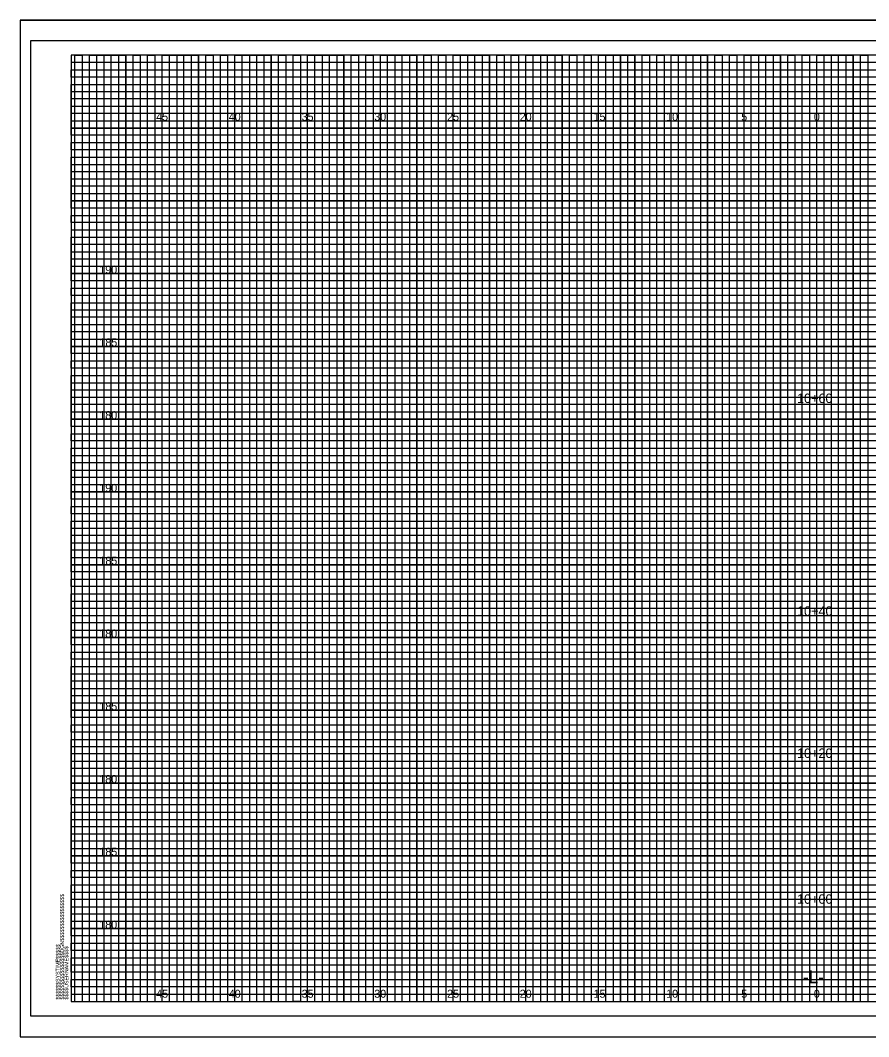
# Model space of a CAD drawing. Extents: x -4 to 103, y -2 to 6583.
# Drawn here: x -3.5 to 54.8, y -2.4 to 67.4 of the extents above; entities that cross this region are included whole.
import ezdxf

# ---------------------------------------------------------------- set-up
doc = ezdxf.new("R2010")
doc.units = 0
for name, color, linetype in [('Prop XS Alignment Label', 7, 'Continuous'), ('Prop XS Elevation Labels', 7, 'Continuous'), ('Prop XS Offset Labels', 7, 'Continuous'), ('Prop XS Station Labels', 7, 'Continuous'), ('Sheet Cross Section CELL', 7, 'Continuous'), ('Sheet Cross Section Grid Major CELL', 7, 'Continuous'), ('Sheet Cross Section Grid Middle CELL', 7, 'Continuous'), ('Sheet Cutting Line CELL', 7, 'Continuous'), ('Sheet DOT Grid CELL', 7, 'Continuous'), ('Sheet Plot Border Inside CELL', 7, 'Continuous'), ('Sheet Plot Border Outside CELL', 7, 'Continuous')]:
    doc.layers.add(name, color=color, linetype=linetype)

msp = doc.modelspace()

# ---------------------------------------------------------------- linework, layer by layer
at = {"layer": 'Sheet Cross Section CELL'}
msp.add_lwpolyline([(102.5, 65), (0, 65), (0, 0), (102.5, 0)], close=True, dxfattribs=at)
at = {"layer": 'Sheet Cross Section Grid Major CELL'}
for points in [[(1.25, 0), (1.25, 65), (3.75, 65), (3.75, 0), (6.25, 0), (6.25, 65), (8.75, 65), (8.75, 0), (11.25, 0), (11.25, 65), (13.75, 65), (13.75, 0), (16.25, 0), (16.25, 65), (18.75, 65), (18.75, 0), (21.25, 0), (21.25, 65), (23.75, 65), (23.75, 0), (26.25, 0), (26.25, 65), (28.75, 65), (28.75, 0), (31.25, 0), (31.25, 65), (33.75, 65), (33.75, 0), (36.25, 0), (36.25, 65), (38.75, 65), (38.75, 0), (41.25, 0), (41.25, 65), (43.75, 65), (43.75, 0), (46.25, 0), (46.25, 65), (48.75, 65), (48.75, 0), (51.25, 0), (51.25, 65), (53.75, 65), (53.75, 0)], [(102.5, 60), (0, 60), (0, 62.5), (74.25, 62.5)], [(102.5, 55), (0, 55), (0, 57.5), (102.5, 57.5)], [(102.5, 50), (0, 50), (0, 52.5), (102.5, 52.5)], [(102.5, 45), (0, 45), (0, 47.5), (102.5, 47.5)], [(102.5, 40), (0, 40), (0, 42.5), (102.5, 42.5)], [(102.5, 35), (0, 35), (0, 37.5), (102.5, 37.5)], [(102.5, 30), (0, 30), (0, 32.5), (102.5, 32.5)], [(102.5, 25), (0, 25), (0, 27.5), (102.5, 27.5)], [(102.5, 20), (0, 20), (0, 22.5), (102.5, 22.5)], [(102.5, 15), (0, 15), (0, 17.5), (102.5, 17.5)], [(102.5, 10), (0, 10), (0, 12.5), (102.5, 12.5)], [(102.5, 5), (0, 5), (0, 7.5), (102.5, 7.5)], [(0, 2.5), (102.5, 2.5)]]:
    msp.add_lwpolyline(points, dxfattribs=at)
at = {"layer": 'Sheet Cross Section Grid Middle CELL'}
for points in [[(0.25, 0), (0.25, 65), (0.75, 65), (0.75, 0), (1.75, 0), (1.75, 65), (2.25, 65), (2.25, 0), (2.75, 0), (2.75, 65), (3.25, 65), (3.25, 0), (4.25, 0), (4.25, 65), (4.75, 65), (4.75, 0), (5.25, 0), (5.25, 65), (5.75, 65), (5.75, 0), (6.75, 0), (6.75, 65), (7.25, 65), (7.25, 0), (7.75, 0), (7.75, 65), (8.25, 65), (8.25, 0), (9.25, 0), (9.25, 65), (9.75, 65), (9.75, 0), (10.25, 0), (10.25, 65), (10.75, 65), (10.75, 0), (11.75, 0), (11.75, 65), (12.25, 65), (12.25, 0), (12.75, 0), (12.75, 65), (13.25, 65), (13.25, 0), (14.25, 0), (14.25, 65), (14.75, 65), (14.75, 0), (15.75, 0), (15.25, 0), (15.25, 65), (15.75, 65), (15.75, 0), (16.75, 0), (16.75, 65), (17.25, 65), (17.25, 0), (17.75, 0), (17.75, 65), (18.25, 65), (18.25, 0), (19.25, 0), (19.25, 65), (19.75, 65), (19.75, 0), (20.25, 0), (20.25, 65), (20.75, 65), (20.75, 0), (21.75, 0), (21.75, 65), (22.25, 65), (22.25, 0), (22.75, 0), (22.75, 65), (23.25, 65), (23.25, 0), (24.25, 0), (24.25, 65), (24.75, 65), (24.75, 0), (25.25, 0), (25.25, 65), (25.75, 65), (25.75, 0), (26.75, 0), (26.75, 65), (27.25, 65), (27.25, 0), (27.75, 0), (27.75, 65), (28.25, 65), (28.25, 0), (29.25, 0), (29.25, 65), (29.75, 65), (29.75, 0), (30.25, 0), (30.25, 65), (30.75, 65), (30.75, 0)], [(30.75, 0), (31.75, 0), (31.75, 65), (32.25, 65), (32.25, 0), (32.75, 0), (32.75, 65), (33.25, 65), (33.25, 0), (34.25, 0), (34.25, 65), (34.75, 65), (34.75, 0), (35.25, 0), (35.25, 65), (35.75, 65), (35.75, 0), (36.75, 0), (36.75, 65), (37.25, 65), (37.25, 0), (37.75, 0), (37.75, 65), (37.75, 0)], [(38.25, 65), (38.25, 0), (39.25, 0), (39.25, 65), (39.75, 65), (39.75, 0), (40.25, 0), (40.25, 65), (40.75, 65), (40.75, 0), (41.75, 0), (41.75, 65), (42.25, 65), (42.25, 0), (42.75, 0), (42.75, 65), (43.25, 65), (43.25, 0), (43.75, 0), (44.25, 0), (44.25, 65), (44.75, 65), (44.75, 0), (45.25, 0), (45.25, 65), (45.75, 65), (45.75, 0), (46.75, 0), (46.75, 65), (47.25, 65), (47.25, 0), (47.75, 0), (47.75, 65), (48.25, 65), (48.25, 0), (49.25, 0), (49.25, 65), (49.75, 65), (49.75, 0), (50.25, 0), (50.25, 65), (50.75, 65), (50.75, 0), (51.75, 0), (51.75, 65), (52.25, 65), (52.25, 0), (52.75, 0), (52.75, 65), (53.25, 65), (53.25, 0), (54.25, 0), (54.25, 65), (54.75, 65), (54.75, 0), (55.25, 0)], [(0, 62), (0, 63), (74.25, 63), (74.25, 63.5), (0, 63.5), (0, 64), (74.25, 64), (74.25, 64.5), (0, 64.5)], [(102.5, 62), (0, 62)], [(102.5, 61), (0, 61), (0, 61.5), (102.5, 61.5)], [(102.5, 59.5), (0, 59.5), (0, 60.5), (102.5, 60.5)], [(102.5, 58.5), (0, 58.5), (0, 59), (102.5, 59)], [(102.5, 57), (0, 57), (0, 58), (102.5, 58)], [(102.5, 56), (0, 56), (0, 56.5), (102.5, 56.5)], [(102.5, 54.5), (0, 54.5), (0, 55.5), (102.5, 55.5)], [(102.5, 53.5), (0, 53.5), (0, 54), (102.5, 54)], [(0, 53), (102.5, 53)], [(102.5, 52), (0, 52)], [(102.5, 51), (0, 51), (0, 51.5), (102.5, 51.5)], [(102.5, 49.5), (0, 49.5), (0, 50.5), (102.5, 50.5)], [(102.5, 48.5), (0, 48.5), (0, 49), (102.5, 49)], [(102.5, 47), (0, 47), (0, 48), (102.5, 48)], [(102.5, 46), (0, 46), (0, 46.5), (102.5, 46.5)], [(102.5, 44.5), (0, 44.5), (0, 45.5), (102.5, 45.5)], [(102.5, 43.5), (0, 43.5), (0, 44), (102.5, 44)], [(102.5, 42), (0, 42), (0, 43), (102.5, 43)], [(102.5, 41), (0, 41), (0, 41.5), (102.5, 41.5)], [(102.5, 39.5), (0, 39.5), (0, 40.5), (102.5, 40.5)], [(102.5, 38.5), (0, 38.5), (0, 39), (102.5, 39)], [(102.5, 37), (0, 37), (0, 38), (102.5, 38)], [(102.5, 36), (0, 36), (0, 36.5), (102.5, 36.5)], [(102.5, 34.5), (0, 34.5), (0, 35.5), (102.5, 35.5)], [(102.5, 33.5), (0, 33.5), (0, 34), (102.5, 34)], [(102.5, 32), (0, 32), (0, 33), (102.5, 33)], [(102.5, 31), (0, 31), (0, 31.5)], [(0, 31.5), (102.5, 31.5)], [(102.5, 29.5), (0, 29.5), (0, 30.5), (102.5, 30.5)], [(102.5, 28.5), (0, 28.5), (0, 29), (102.5, 29)], [(102.5, 27), (0, 27), (0, 28), (102.5, 28)], [(102.5, 26), (0, 26), (0, 26.5), (102.5, 26.5)], [(102.5, 24.5), (0, 24.5), (0, 25.5), (102.5, 25.5)], [(102.5, 23.5), (0, 23.5), (0, 24), (102.5, 24)], [(102.5, 22), (0, 22), (0, 23), (102.5, 23)], [(102.5, 21), (0, 21), (0, 21.5), (102.5, 21.5)], [(102.5, 19.5), (0, 19.5), (0, 20.5), (102.5, 20.5)], [(102.5, 18.5), (0, 18.5), (0, 19), (102.5, 19)], [(102.5, 17), (0, 17), (0, 18), (102.5, 18)], [(102.5, 16), (0, 16), (0, 16.5), (102.5, 16.5)], [(102.5, 14.5), (0, 14.5), (0, 15.5), (102.5, 15.5)], [(102.5, 13.5), (0, 13.5), (0, 14), (102.5, 14)], [(102.5, 12), (0, 12), (0, 13), (102.5, 13)], [(102.5, 11), (0, 11), (0, 11.5), (102.5, 11.5)], [(102.5, 9.5), (0, 9.5), (0, 10.5), (102.5, 10.5)], [(102.5, 8.5), (0, 8.5), (0, 9), (102.5, 9)], [(102.5, 7), (0, 7), (0, 8), (102.5, 8)], [(102.5, 6), (0, 6), (0, 6.5), (102.5, 6.5)], [(102.5, 4.5), (0, 4.5), (0, 5.5), (102.5, 5.5)], [(102.5, 3.5), (0, 3.5), (0, 4), (102.5, 4)], [(102.5, 2), (0, 2), (0, 3), (102.5, 3)], [(102.5, 1), (0, 1), (0, 1.5), (102.5, 1.5)], [(0, 0.5), (102.5, 0.5)]]:
    msp.add_lwpolyline(points, dxfattribs=at)
at = {"layer": 'Sheet Cutting Line CELL'}
for p, q in [((-3.5, 67.4), (103.4, 67.4)), ((-3.5, 67.4), (-3.5, -2.425)), ((-3.5, -2.425), (103.4, -2.425))]:
    msp.add_line(p, q, dxfattribs=at)
at = {"layer": 'Sheet DOT Grid CELL'}
for p, q in [((1.25, 0), (1.25, 65)), ((3.75, 0), (3.75, 65)), ((6.25, 0), (6.25, 65)), ((8.75, 0), (8.75, 65)), ((11.25, 0), (11.25, 65)), ((13.75, 0), (13.75, 65)), ((16.25, 0), (16.25, 65)), ((18.75, 0), (18.75, 65)), ((21.25, 0), (21.25, 65)), ((23.75, 0), (23.75, 65)), ((26.25, 0), (26.25, 65)), ((28.75, 0), (28.75, 65)), ((31.25, 0), (31.25, 65)), ((33.75, 0), (33.75, 65)), ((36.25, 0), (36.25, 65)), ((38.75, 0), (38.75, 65)), ((41.25, 0), (41.25, 65)), ((43.75, 0), (43.75, 65)), ((46.25, 0), (46.25, 65)), ((48.75, 0), (48.75, 65)), ((51.25, 0), (51.25, 65)), ((53.75, 0), (53.75, 65)), ((0, 62.5), (74.25, 62.5)), ((0, 60), (102.5, 60)), ((0, 57.5), (102.5, 57.5)), ((0, 55), (102.5, 55)), ((0, 52.5), (102.5, 52.5)), ((0, 50), (102.5, 50)), ((0, 47.5), (102.5, 47.5)), ((0, 45), (102.5, 45)), ((0, 42.5), (102.5, 42.5)), ((0, 40), (102.5, 40)), ((0, 37.5), (102.5, 37.5)), ((0, 35), (102.5, 35)), ((0, 32.5), (102.5, 32.5)), ((0, 30), (102.5, 30)), ((0, 27.5), (102.5, 27.5)), ((0, 25), (102.5, 25)), ((0, 22.5), (102.5, 22.5)), ((0, 20), (102.5, 20)), ((0, 17.5), (102.5, 17.5)), ((0, 15), (102.5, 15)), ((0, 12.5), (102.5, 12.5)), ((0, 10), (102.5, 10)), ((0, 7.5), (102.5, 7.5)), ((0, 5), (102.5, 5)), ((0, 2.5), (102.5, 2.5))]:
    msp.add_line(p, q, dxfattribs=at)
at = {"layer": 'Sheet Plot Border Inside CELL'}
msp.add_lwpolyline([(103, 66), (-2.8, 66), (-2.8, -1), (103, -1)], close=True, dxfattribs=at)
at = {"layer": 'Sheet Plot Border Outside CELL'}
msp.add_lwpolyline([(103.4, 67.4), (-3.5, 67.4), (-3.5, -2.425), (103.4, -2.425)], close=True, dxfattribs=at)

# ---------------------------------------------------------------- texts
at = {"layer": 'Prop XS Alignment Label'}
msp.add_text('-L-', height=0.875, dxfattribs=at).set_placement((50.307, 1.25))
at = {"layer": 'Prop XS Elevation Labels'}
for s, p in [('190', (1.93, 50)), ('185', (1.938, 45)), ('180', (1.93, 40)), ('190', (1.93, 35)), ('185', (1.938, 30)), ('180', (1.93, 25)), ('185', (1.938, 20)), ('180', (1.93, 15)), ('185', (1.938, 10)), ('180', (1.93, 5))]:
    msp.add_text(s, height=0.55, dxfattribs=at).set_placement(p)
at = {"layer": 'Prop XS Offset Labels'}
for s, p in [('45', (5.84, 60.5)), ('40', (10.831, 60.5)), ('35', (15.84, 60.5)), ('30', (20.831, 60.5)), ('25', (25.84, 60.5)), ('20', (30.831, 60.5)), ('15', (35.906, 60.5)), ('10', (40.897, 60.5)), ('5', (46.057, 60.5)), ('0', (51.049, 60.5)), ('0', (51.049, 60.5)), ('45', (5.84, 0.25)), ('40', (10.831, 0.25)), ('35', (15.84, 0.25)), ('30', (20.831, 0.25)), ('25', (25.84, 0.25)), ('20', (30.831, 0.25)), ('15', (35.906, 0.25)), ('10', (40.897, 0.25)), ('5', (46.057, 0.25)), ('0', (51.049, 0.25)), ('0', (51.049, 0.25))]:
    msp.add_text(s, height=0.55, dxfattribs=at).set_placement(p)
at = {"layer": 'Prop XS Station Labels'}
for s, p in [('10+60', (49.893, 41.107)), ('10+40', (49.893, 26.489)), ('10+20', (49.893, 16.724)), ('10+00', (49.893, 6.704))]:
    msp.add_text(s, height=0.65, dxfattribs=at).set_placement(p)
at = {"layer": 'Sheet Cross Section CELL'}
for s, p in [('$$$$$$$$$$$$$$$$DGN$$$$$$$$$$$$$$$$', (-0.5, 0.125)), ('$$$$$$SYSTIME$$$$$', (-0.797, 0.125)), ('$$$$USERNAME$$$$', (-0.2, 0.125))]:
    msp.add_text(s, height=0.2625, rotation=90, dxfattribs=at).set_placement(p)
at = {"layer": 'Sheet Cross Section Grid Major CELL'}
msp.add_text('040397', height=0.0025, rotation=90, dxfattribs=at).set_placement((-0.001, 64.986))

doc.saveas('drawing.dxf')
